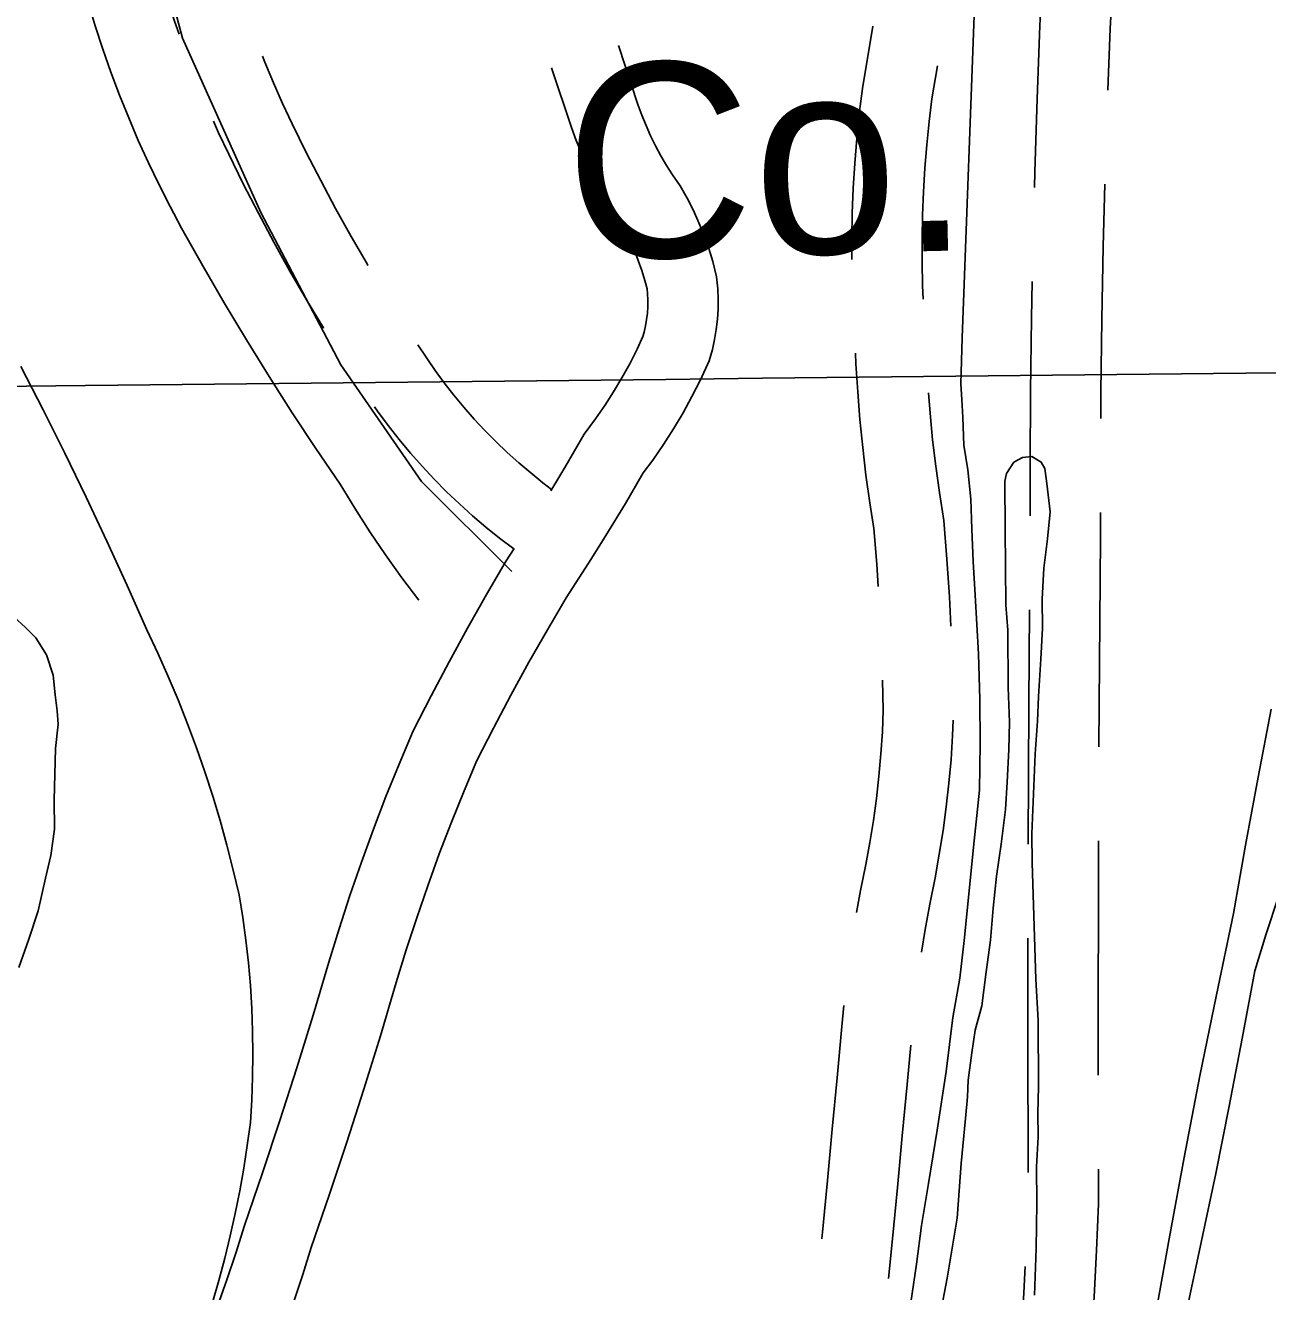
# Model space of a CAD drawing. Extents: x 3677843 to 3715951, y 511991 to 537744.
# Drawn here: x 3703341 to 3703871, y 529383 to 529923 of the extents above; entities that cross this region are included whole.
import ezdxf

# ---------------------------------------------------------------- set-up
doc = ezdxf.new("R2010")
doc.units = 0
for name, color, linetype in [('V-BLDG-IDEN', 7, 'Continuous'), ('V-GRID-MAJR', 7, 'Continuous'), ('V-RAIL-TRAK', 7, 'Continuous'), ('V-ROAD-CNTR', 7, 'Continuous'), ('V-SITE-VEGE', 7, 'Continuous'), ('V-TOPO-SHOR', 7, 'Continuous')]:
    doc.layers.add(name, color=color, linetype=linetype)

msp = doc.modelspace()

# ---------------------------------------------------------------- linework, layer by layer
at = {"layer": 'V-GRID-MAJR'}
msp.add_spline([(3681966.5640000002, 529526.479), (3687244.413, 529585.207), (3692522.254, 529644.703), (3697800.0870000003, 529704.966), (3703077.91, 529765.996), (3708355.725, 529827.795), (3713633.5300000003, 529890.361), (3713633.531, 529890.361)], degree=3, dxfattribs=at)
at = {"layer": 'V-RAIL-TRAK'}
for points in [[(3703367.681, 529932.436), (3703370.7, 529922.438), (3703373.938, 529912.509), (3703377.393, 529902.654), (3703381.0670000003, 529892.879), (3703384.954, 529883.186), (3703389.054, 529873.581), (3703393.365, 529864.068), (3703397.8850000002, 529854.653), (3703402.612, 529845.339), (3703407.542, 529836.133), (3703416.524, 529820.138), (3703425.7320000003, 529804.273)], [(3703425.7320000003, 529804.273), (3703435.165, 529788.5380000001), (3703444.821, 529772.938), (3703454.697, 529757.478), (3703464.789, 529742.161), (3703475.1010000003, 529726.985), (3703481.327, 529716.784), (3703487.795, 529706.735), (3703494.502, 529696.845), (3703501.4420000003, 529687.117), (3703508.617, 529677.559)], [(3703338.954, 529777.243), (3703348.461, 529758.78), (3703357.745, 529740.207), (3703366.809, 529721.525), (3703375.65, 529702.737), (3703384.268, 529683.844), (3703392.663, 529664.853), (3703397.326, 529655.002), (3703401.781, 529645.057), (3703406.022, 529635.0160000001), (3703410.046, 529624.886), (3703413.8540000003, 529614.675), (3703417.444, 529604.382), (3703420.811, 529594.017), (3703423.9560000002, 529583.58), (3703426.879, 529573.078), (3703429.576, 529562.519), (3703432.048, 529551.904), (3703433.609, 529542.282), (3703434.932, 529532.626), (3703436.0130000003, 529522.939), (3703436.855, 529513.227), (3703437.457, 529503.4990000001), (3703437.815, 529493.759), (3703437.934, 529484.013), (3703437.809, 529474.264), (3703437.4450000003, 529464.526), (3703436.838, 529454.7980000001), (3703435.534, 529445.072), (3703434.022, 529435.377), (3703432.31, 529425.716), (3703430.395, 529416.093), (3703428.278, 529406.512), (3703425.961, 529396.977), (3703423.444, 529387.4940000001), (3703420.731, 529378.0650000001)], [(3703872.098, 529631.1140000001), (3703866.531, 529602.098), (3703861.1720000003, 529573.045), (3703856.015, 529543.953), (3703848.771, 529509.357), (3703841.793, 529474.704), (3703835.082, 529440.001), (3703828.637, 529405.246), (3703822.458, 529370.443), (3703809.75, 529307.403), (3703797.2660000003, 529244.319), (3703785, 529181.189), (3703772.958, 529118.019), (3703763.974, 529071.255), (3703754.997, 529024.482), (3703746.0330000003, 528977.706), (3703737.079, 528930.926), (3703728.136, 528884.143), (3703719.202, 528837.359), (3703711.647, 528802.715), (3703704.311, 528768.024)], [(3703875.225, 529551.16), (3703870.054, 529535.36), (3703865.139, 529519.476), (3703859.799, 529490.65), (3703854.247, 529461.863), (3703848.4820000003, 529433.12), (3703842.504, 529404.417), (3703836.313, 529375.761)]]:
    msp.add_lwpolyline(points, dxfattribs=at)
at = {"layer": 'V-ROAD-CNTR'}
for points in [[(3703406.43140963, 529918.9404180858), (3703404.5605770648, 529924.3853264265), (3703401.4507206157, 529934.1262360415), (3703398.5581975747, 529943.9357968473), (3703395.9556069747, 529953.5460588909), (3703394.016078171, 529960.3349182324), (3703392.199098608, 529967.490073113), (3703390.5948624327, 529974.6894683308), (3703389.199092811, 529981.9351391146), (3703388.0162386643, 529989.2226694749), (3703387.049701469, 529996.5392178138), (3703386.2961953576, 530003.8766031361), (3703385.7558378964, 530011.2395053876), (3703385.533999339, 530016.3484252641)], [(3703802.5126741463, 529894.9700919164), (3703803.519029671, 529921.2239826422), (3703807.1992528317, 529987.362251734), (3703807.6431351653, 529994.8292763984)], [(3703771.185621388, 529853.4534449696), (3703771.3560841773, 529860.15795553), (3703772.3521698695, 529891.3576063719), (3703773.5509703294, 529922.6320173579), (3703775.2609272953, 529953.3621087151)], [(3703702.349143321, 529922.2872731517), (3703697.8142318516, 529895.6599182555), (3703696.5059867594, 529884.9274825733), (3703695.434244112, 529874.3747811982), (3703694.578611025, 529863.7993209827), (3703693.937318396, 529853.2102723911), (3703693.5090545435, 529842.611771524), (3703693.296941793, 529832.0020153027), (3703693.300485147, 529822.8752207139)], [(3703455.2399352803, 529378.1810952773), (3703459.1654390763, 529390.0188151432), (3703462.794356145, 529401.5964105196), (3703470.4679862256, 529423.8347237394), (3703477.9940491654, 529446.4340560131), (3703485.276246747, 529469.1112602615), (3703492.315607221, 529491.8663554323), (3703499.072804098, 529514.5635294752), (3703503.313859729, 529528.4380516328), (3703507.7715948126, 529542.1668540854), (3703512.4668955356, 529555.8166237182), (3703517.397574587, 529569.3799199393), (3703522.5652656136, 529582.8565823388), (3703527.96503174, 529596.24254068), (3703533.4355152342, 529609.1520420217), (3703540.5102522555, 529622.9732175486), (3703547.98194089, 529637.07664673), (3703555.649129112, 529651.0745951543), (3703563.512635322, 529664.9637955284), (3703571.449911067, 529678.5381807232), (3703582.3428538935, 529695.3746151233), (3703588.455771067, 529705.0973460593), (3703596.7527180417, 529718.807377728), (3703604.3259236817, 529731.8133277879), (3703608.424660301, 529737.3157665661), (3703612.959860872, 529743.8661364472), (3703617.264771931, 529750.5663496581), (3703621.332772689, 529757.4101752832), (3703625.16213898, 529764.3875373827), (3703628.7453758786, 529771.4908845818), (3703632.4740338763, 529779.5654567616), (3703633.8570184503, 529784.5046873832), (3703634.801370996, 529788.7310320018), (3703635.5249024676, 529793.0062230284), (3703636.0213480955, 529797.3132242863), (3703636.2967830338, 529801.6434027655), (3703636.3444136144, 529805.9936624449), (3703636.163879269, 529810.3350255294), (3703635.683072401, 529815.4660458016), (3703633.995639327, 529821.9695321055), (3703632.2843308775, 529827.5470466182), (3703630.3361028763, 529833.0403738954), (3703628.150843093, 529838.4371328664), (3703625.738822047, 529843.7352463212), (3703623.0931584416, 529848.9227777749), (3703620.0717633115, 529854.2559799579), (3703616.8735342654, 529858.9184584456), (3703614.3294546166, 529862.9320717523), (3703611.923815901, 529867.0469091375), (3703609.6590586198, 529871.2596995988), (3703607.5412347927, 529875.5556507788), (3703605.575187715, 529879.9304429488), (3703603.7625729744, 529884.3804886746), (3703602.095183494, 529888.9265957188), (3703593.77982374, 529913.9886479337)], [(3703486.9880048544, 529820.2620356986), (3703486.5826487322, 529820.934765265), (3703479.7932746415, 529832.6549971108), (3703473.2059915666, 529844.4920886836), (3703466.8250379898, 529856.4384663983), (3703460.646979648, 529868.4943153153), (3703454.6709704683, 529880.6753485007), (3703450.556352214, 529889.3683545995), (3703446.6619405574, 529898.1003406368), (3703442.958147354, 529906.9171469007), (3703441.9604319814, 529909.4489837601)], [(3703564.9195981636, 529724.1491445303), (3703570.9552819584, 529734.122622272), (3703579.2540763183, 529748.3746722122), (3703584.055339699, 529754.820233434), (3703588.0001391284, 529760.5178635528), (3703591.7432280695, 529766.343650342), (3703595.281227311, 529772.2958247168), (3703598.6118610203, 529778.3644626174), (3703601.726624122, 529784.5391154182), (3703604.2319661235, 529789.9645432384), (3703604.7529815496, 529791.8253126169), (3703605.352629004, 529794.5089679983), (3703605.8130975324, 529797.2297769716), (3703606.1306519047, 529799.9847757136), (3703606.307216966, 529802.7605972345), (3703606.3375863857, 529805.5343375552), (3703606.2221207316, 529808.3109744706), (3703606.038927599, 529810.2659541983), (3703605.122360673, 529813.7984678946), (3703603.7936691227, 529818.1289533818), (3703602.281897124, 529822.3916261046), (3703600.583156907, 529826.5868671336), (3703598.711177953, 529830.6987536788), (3703596.6668415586, 529834.7072222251), (3703594.6042366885, 529838.3480200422), (3703591.8264657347, 529842.3975415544), (3703588.7025453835, 529847.3259282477), (3703585.7541840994, 529852.3690908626), (3703582.9849413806, 529857.5203004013), (3703580.3967652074, 529862.7703492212), (3703577.9928122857, 529868.1195570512), (3703575.779427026, 529873.5535113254), (3703573.768816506, 529879.0354042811), (3703565.30617626, 529904.5413520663)], [(3703729.9124335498, 529905.443404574), (3703727.5077681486, 529891.3240817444), (3703726.322013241, 529881.5965174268), (3703725.311755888, 529871.6492188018), (3703724.505388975, 529861.6826790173), (3703723.9006816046, 529851.697727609), (3703723.4969454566, 529841.706228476), (3703723.297058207, 529831.7079846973), (3703723.3009403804, 529821.7084764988), (3703723.505738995, 529811.7073157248), (3703723.744947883, 529805.8438502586)], [(3703468.0696762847, 529793.5347593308), (3703468.010249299, 529793.6296769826), (3703460.753351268, 529805.673234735), (3703453.7047253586, 529817.8410028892), (3703446.8660084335, 529830.1299113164), (3703440.2429620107, 529842.5295336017), (3703433.829020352, 529855.0456846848), (3703427.6450295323, 529867.6506514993), (3703423.295647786, 529876.8396454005), (3703421.107678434, 529881.7454744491)], [(3703799.50480781, 529755.0082575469), (3703799.5734202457, 529766.2462522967), (3703799.966196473, 529797.2666021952), (3703800.555379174, 529828.2839311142), (3703801.2344034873, 529854.9907900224)], [(3703769.3896025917, 529713.471690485), (3703769.3839882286, 529735.3108619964), (3703769.5745797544, 529766.5277477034), (3703769.969803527, 529797.7413978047), (3703770.2684623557, 529813.4641933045)], [(3703565.317455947, 529724.8065722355), (3703561.603101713, 529727.6187658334), (3703556.406617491, 529731.7917428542), (3703551.3292306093, 529736.111044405), (3703546.3806939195, 529740.5747804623), (3703541.5555767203, 529745.1799332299), (3703536.868982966, 529749.9162944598), (3703532.3174065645, 529754.7921107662), (3703527.902908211, 529759.7932034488), (3703523.638935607, 529764.9144777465), (3703519.5209173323, 529770.1611450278), (3703515.6171519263, 529775.4339553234), (3703508.22989476, 529786.3737898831)], [(3703694.8818830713, 529782.914789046), (3703695.084358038, 529778.2722701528), (3703695.8247544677, 529766.4013498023), (3703696.7851509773, 529754.547927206), (3703697.9638076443, 529742.7132312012), (3703699.364724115, 529730.9017030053), (3703700.9834977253, 529719.1187512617), (3703702.7121635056, 529708.0597227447), (3703703.9307779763, 529692.8893138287), (3703704.556821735, 529683.4456432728)], [(3703725.962662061, 529765.9126169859), (3703726.664849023, 529757.246072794), (3703727.7881923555, 529745.9667687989), (3703729.1232758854, 529734.7102969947), (3703730.6665022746, 529723.4772487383), (3703732.5258364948, 529711.5822772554), (3703733.851222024, 529695.0826861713), (3703734.9160901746, 529679.0194895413), (3703735.5733825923, 529666.4397531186)], [(3703549.2033088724, 529699.3806413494), (3703549.1520124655, 529699.4172143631), (3703543.152898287, 529703.9592341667), (3703537.2913825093, 529708.6662571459), (3703531.5587693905, 529713.5429555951), (3703525.973306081, 529718.5812195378), (3703520.5324232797, 529723.7740667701), (3703515.237017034, 529729.1257055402), (3703510.102593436, 529734.6258892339), (3703505.125091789, 529740.2647965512), (3703500.307064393, 529746.0515222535), (3703495.6610826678, 529751.9708549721), (3703491.118848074, 529758.1060446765), (3703489.8478081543, 529759.9883355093)], [(3703798.705342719, 529615.0129278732), (3703798.7936915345, 529633.1241797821), (3703799.392016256, 529704.0866924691), (3703799.3892082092, 529715.0096456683)], [(3703422.886209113, 529376.5508205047), (3703426.8420647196, 529387.8569047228), (3703430.612560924, 529399.2271848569), (3703434.2956438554, 529410.9775894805), (3703442.0560137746, 529433.4672762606), (3703449.479950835, 529455.7599439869), (3703456.663753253, 529478.1307397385), (3703463.6083927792, 529500.5796445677), (3703470.351195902, 529523.2284705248), (3703474.7001402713, 529537.4559483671), (3703479.3184051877, 529551.6791459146), (3703484.183104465, 529565.8213762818), (3703489.292425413, 529579.8760800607), (3703494.6467343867, 529593.8394176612), (3703500.2409682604, 529607.7074593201), (3703506.236484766, 529621.8559579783), (3703513.9017477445, 529636.8307824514), (3703521.57005911, 529651.30535327), (3703529.438870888, 529665.6714048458), (3703537.5093646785, 529679.9262044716), (3703545.8940889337, 529694.2658192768), (3703549.3002428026, 529699.5304651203)], [(3703768.5023621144, 529573.4756620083), (3703768.7943084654, 529633.3238202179), (3703769.132829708, 529673.4731188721)], [(3703706.440693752, 529643.4982218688), (3703706.752060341, 529630.6537435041), (3703706.35171511, 529621.4895618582), (3703705.721227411, 529611.9984530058), (3703704.876362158, 529602.5243754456), (3703703.8170724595, 529593.0689837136), (3703702.54560541, 529583.6444876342), (3703701.058718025, 529574.2500627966), (3703699.3617866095, 529564.8928084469), (3703697.066299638, 529553.718174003), (3703695.3636062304, 529544.3824590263)], [(3703736.59785679, 529626.4689409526), (3703736.3082848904, 529619.8404381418), (3703735.6327725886, 529609.6715469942), (3703734.7276378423, 529599.5216245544), (3703733.5929275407, 529589.3930162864), (3703732.2303945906, 529579.2935123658), (3703730.637281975, 529569.2279372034), (3703728.8182133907, 529559.1971915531), (3703726.5197003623, 529548.0078259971), (3703724.5313663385, 529537.1059691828), (3703723.003487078, 529527.5327312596)], [(3703798.382392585, 529475.0154239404), (3703798.348022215, 529491.3761811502), (3703798.4479484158, 529562.2478397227), (3703798.5102215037, 529575.0136427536)], [(3703768.4695861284, 529433.4786149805), (3703768.3479777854, 529491.3658188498), (3703768.4073518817, 529533.4763031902)], [(3703689.960017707, 529504.7789557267), (3703689.1324985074, 529495.736717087), (3703687.0640624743, 529473.8668263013), (3703684.9798036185, 529451.9686131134), (3703682.8855017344, 529430.0689131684), (3703680.7792485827, 529408.1666793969), (3703680.4981590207, 529405.2593002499)], [(3703718.517220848, 529487.8157632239), (3703716.9299375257, 529471.0331736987), (3703714.8441963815, 529449.1193868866), (3703712.7484982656, 529427.2050868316), (3703710.6407514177, 529405.2873206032), (3703708.9977399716, 529388.2932451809)], [(3703793.367101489, 529335.1828564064), (3703793.9029594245, 529341.2665488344), (3703795.398436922, 529360.9095751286), (3703796.661846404, 529380.5670964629), (3703797.6911363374, 529400.2416707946), (3703798.497637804, 529420.1571525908), (3703798.466421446, 529435.0165579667)], [(3703759.1101770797, 529293.8610336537), (3703760.380314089, 529305.2022524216), (3703762.3056420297, 529324.4505773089), (3703764.0030405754, 529343.7214511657), (3703765.471563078, 529363.0104248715), (3703766.712153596, 529382.3129035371), (3703767.2977439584, 529393.5062910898)]]:
    msp.add_lwpolyline(points, dxfattribs=at)
at = {"layer": 'V-SITE-VEGE'}
for points in [[(3703730.927, 529372.884), (3703734.003, 529388.508), (3703736.299, 529402.127), (3703738.204, 529414.145), (3703740.02, 529437.359), (3703741.869, 529456.575), (3703742.599, 529465.783), (3703742.943, 529472.984), (3703744.452, 529484.6), (3703745.9760000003, 529494.212), (3703748.693, 529504.634), (3703750.58, 529519.05), (3703752.474, 529532.665), (3703753.568, 529546.276), (3703755.061, 529559.889), (3703756.953, 529573.504), (3703758.8370000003, 529588.319), (3703759.548, 529599.925), (3703760.238, 529613.934), (3703760.545, 529625.535), (3703760.029, 529640.332), (3703759.839, 529664.734), (3703758.954, 529675.527), (3703758.7, 529707.929), (3703758.538, 529728.329), (3703759.3140000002, 529731.536), (3703762.4760000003, 529736.361), (3703766.06, 529738.388), (3703770.058, 529738.821), (3703774.076, 529736.451), (3703775.698, 529733.664), (3703776.548, 529727.27), (3703777.843, 529715.279), (3703776.733, 529703.669), (3703775.231, 529691.254), (3703774.535, 529678.05), (3703774.631, 529665.65), (3703773.935, 529652.442), (3703772.862, 529636.433), (3703772.542, 529626.029), (3703771.453, 529612.023), (3703770.12, 529578.008), (3703770.218, 529565.607), (3703771.805, 529516.015), (3703772.745, 529498.42), (3703772.966, 529470.0210000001), (3703772.6550000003, 529458.818), (3703772.735, 529448.818), (3703772.034, 529436.011), (3703772.157, 529420.412), (3703771.9080000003, 529401.208), (3703771.264, 529381.201)], [(3703334.549, 529671.796), (3703340.998, 529665.846), (3703345.43, 529661.482), (3703349.886, 529654.316), (3703352.756, 529645.536), (3703353.622, 529637.144), (3703354.474, 529630.348), (3703354.918, 529624.751), (3703353.8000000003, 529614.343), (3703353.173, 529592.335), (3703353.272, 529579.937), (3703351.758, 529568.724), (3703349.434, 529559.104), (3703346.343, 529545.08), (3703342.438, 529533.0480000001), (3703338.1350000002, 529521.012)]]:
    msp.add_lwpolyline(points, dxfattribs=at)
at = {"layer": 'V-TOPO-SHOR'}
for points in [[(3703548.323, 529689.841), (3703509.764, 529728.187), (3703475.406, 529777.888), (3703441.323, 529842.818), (3703407.9450000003, 529917.1240000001), (3703387.432, 529993.872)], [(3703745.867, 529938.515), (3703740.401, 529789.339), (3703739.772, 529769.8150000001), (3703740.217, 529763.179), (3703740.667, 529755.377), (3703741.151, 529743.6680000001), (3703742.793, 529733.139), (3703744.063, 529720.657), (3703744.554, 529707.777), (3703745.052, 529694.117), (3703745.9450000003, 529679.678), (3703747.313, 529654.703), (3703747.858, 529635.188), (3703748.003, 529616.451), (3703747.77, 529596.5380000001), (3703745.228, 529572.312), (3703742.697, 529546.528), (3703741.247, 529532.46), (3703739.42, 529516.441), (3703736.4280000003, 529499.629), (3703733.487, 529476.572), (3703729.778, 529451.558), (3703726.0530000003, 529428.884), (3703723.071, 529410.903), (3703720.8570000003, 529394.488), (3703708.256, 529308.892)]]:
    msp.add_lwpolyline(points, dxfattribs=at)

# ---------------------------------------------------------------- texts
at = {"layer": 'V-BLDG-IDEN'}
msp.add_text('Co.', height=82.99983200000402, rotation=1.3443137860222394, dxfattribs=at).set_placement((3703571.8498173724, 529822.7553282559))

doc.saveas('drawing.dxf')
